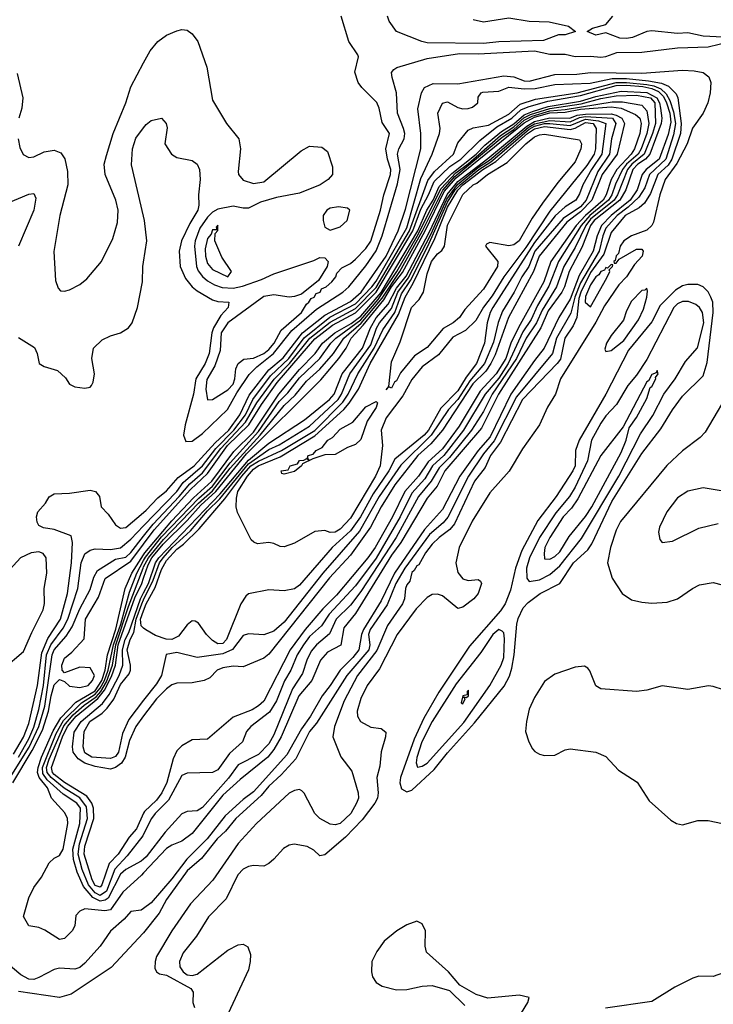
# Model space of a CAD drawing. Header units: inches. Extents: x 1173000 to 1307049, y 522583 to 678455.
# Tile 343 of 617: x 1299515 to 1302230, y 544443 to 548296. Entities that reach past the tile are written whole.
import ezdxf

# ---------------------------------------------------------------- set-up
doc = ezdxf.new("R2010")
doc.units = ezdxf.units.IN
doc.header["$MEASUREMENT"] = 0
doc.layers.add('B2594', color=7, linetype='Continuous')
doc.layers.add('B3504', color=7, linetype='Continuous')

msp = doc.modelspace()

# ---------------------------------------------------------------- linework, layer by layer
at = {"layer": 'B2594', "color": 5}
for points, elevation in [([(1299508.4, 547830), (1299515.5, 547795.5), (1299527.8, 547767.8), (1299550, 547756.9), (1299570, 547759.1), (1299610, 547779.2), (1299650, 547786), (1299675.2, 547775.2), (1299691, 547751), (1299702.1, 547702.1), (1299703.7, 547650), (1299672.3, 547530), (1299648.4, 547388.4), (1299655.2, 547275.2), (1299664.9, 547244.9), (1299674.8, 547234.8), (1299690, 547233.4), (1299710, 547239.3), (1299750, 547260.3), (1299778.2, 547281.8), (1299835.4, 547350), (1299879.8, 547440.2), (1299898, 547502), (1299900.2, 547550), (1299890.6, 547590), (1299848.9, 547690), (1299846, 547730), (1299854.9, 547765.1), (1299881, 547850), (1299930.6, 547970), (1299950, 548032.7), (1300000, 548126.7)], 940), ([(1299505.3, 548085.3), (1299526.9, 547990), (1299522.6, 547950), (1299511.2, 547910)], 940), ([(1300000, 547526.5), (1299952.1, 547727.9), (1299956.6, 547790), (1299970, 547832.1), (1300000, 547872.2)], 920), ([(1299470, 547579.8), (1299550, 547612.7), (1299570, 547615.2), (1299578.1, 547598.1), (1299570.6, 547550), (1299510, 547409.7)], 920), ([(1299510, 547051.9), (1299573.1, 547013.1), (1299582.6, 546990), (1299590.3, 546950), (1299610, 546939), (1299663.3, 546923.3), (1299694.3, 546894.3), (1299710, 546870.3), (1299730, 546859.6), (1299770, 546853.7), (1299790, 546858), (1299795.6, 546864.4), (1299802.3, 546877.7), (1299807.1, 546910), (1299796.8, 546970), (1299803.8, 547010), (1299837.3, 547042.7), (1299870, 547059.2), (1299910, 547071), (1299941, 547090), (1299954.6, 547110), (1299976.2, 547170), (1299995.4, 547270), (1299997.3, 547330), (1300000, 547347.4)], 920), ([(1299490, 545422.4), (1299530, 545489), (1299550, 545541.9), (1299584.9, 545690), (1299601.4, 545818.6), (1299625.3, 545874.7), (1299673.9, 545950), (1299702.4, 546050), (1299717.9, 546170), (1299722.1, 546250), (1299716.7, 546276.7), (1299650, 546300.7), (1299608, 546308), (1299590, 546316.2), (1299583.1, 546330), (1299580.7, 546350), (1299585.9, 546370), (1299615.7, 546404.3), (1299630, 546428.3), (1299650, 546440.1), (1299710, 546442.7), (1299790, 546454.8), (1299811, 546450), (1299827.5, 546430), (1299834.3, 546390), (1299861.3, 546361.3), (1299890, 546318.8), (1299910, 546306.6), (1299930, 546308.7), (1300000, 546367.8)], 880), ([(1299510, 545410.6), (1299550, 545481.6), (1299570, 545528.2), (1299590, 545597.2), (1299607.5, 545690), (1299619.5, 545810), (1299636.5, 545850), (1299685.2, 545914.8), (1299703.2, 545950), (1299742.4, 546070), (1299755.1, 546170), (1299770, 546206), (1299790, 546219.9), (1299810, 546225.1), (1299870, 546223.4), (1299910, 546229.8), (1299950, 546263.1), (1300000, 546315.2)], 860), ([(1299464.5, 545310), (1299551.2, 545448.8), (1299589.8, 545530.2), (1299613.2, 545610), (1299641.6, 545810), (1299650, 545830.3), (1299696.9, 545883.1), (1299720.2, 545919.8), (1299749.8, 545990.2), (1299790, 546066.1), (1299804.9, 546115.1), (1299818.9, 546141.1), (1299890, 546184.4), (1299930, 546192.7), (1299950, 546210.5), (1300000, 546274.5)], 840), ([(1299488, 545310), (1299563.3, 545436.7), (1299603.8, 545516.2), (1299628, 545590), (1299637.5, 545650), (1299650, 545693.1), (1299670, 545714), (1299690, 545706.1), (1299710, 545687.5), (1299750, 545683), (1299782.4, 545690), (1299799.9, 545710), (1299807.5, 545730), (1299790, 545759.4), (1299750, 545762.5), (1299690, 545739.7), (1299681.5, 545750), (1299679.3, 545770), (1299690, 545797.3), (1299718.6, 545821.4), (1299766.6, 545873.4), (1299772.9, 545950), (1299823.5, 546036.5), (1299850, 546109.1), (1299950, 546176.8), (1300000, 546244.1)], 820), ([(1299450, 545755.8), (1299530, 545823.2), (1299561.6, 545898.4), (1299607.1, 545987.1), (1299611.3, 546011.3), (1299610.7, 546070), (1299621.4, 546130), (1299618.2, 546190), (1299606.6, 546206.6), (1299590, 546213.3), (1299559.8, 546210), (1299518.4, 546190), (1299463.7, 546130)], 920), ([(1300000, 544957.7), (1299991.4, 544948.6), (1299918.3, 544881.7), (1299870, 544812.6), (1299848.3, 544808.3), (1299770, 544816.8), (1299750, 544807.8), (1299734.9, 544790), (1299730.2, 544750), (1299720.3, 544730), (1299690, 544700.5), (1299670, 544697), (1299613.6, 544733.6), (1299590, 544743.7), (1299550, 544749.6), (1299530, 544787), (1299550, 544859.1), (1299570, 544900.5), (1299599.6, 544940.4), (1299630, 544997.3), (1299650, 545015.4), (1299670, 545025.6), (1299685.2, 545050), (1299703.3, 545150), (1299701.3, 545170), (1299691.9, 545191.9), (1299639.8, 545250), (1299623.7, 545290), (1299590.8, 545330), (1299584.5, 545350), (1299587.2, 545370), (1299600.1, 545410), (1299646.3, 545513.7), (1299675.4, 545564.6), (1299734.5, 545625.5), (1299810, 545669.9), (1299835.8, 545710), (1299849.2, 545750), (1299859, 545810), (1299891.6, 545911.6), (1299928.1, 546070), (1299954.3, 546130), (1300000, 546202.5)], 780), ([(1300000, 545011.5), (1299990, 545003.5), (1299930, 544970.5), (1299910, 544951.7), (1299861.5, 544858.5), (1299850, 544850.4), (1299830, 544846.7), (1299801.1, 544861.1), (1299764.5, 544904.5), (1299740, 544960), (1299725.2, 545010), (1299723, 545050), (1299750, 545151), (1299753.2, 545210), (1299738, 545230), (1299684.9, 545264.9), (1299622, 545322), (1299605.8, 545345.8), (1299604.3, 545370), (1299657.7, 545502.3), (1299686.5, 545553.5), (1299757.1, 545622.9), (1299810, 545656.4), (1299830, 545680.1), (1299846.5, 545710), (1299861, 545750), (1299881.8, 545850), (1299910.2, 545930), (1299944.6, 546055.4), (1299972.8, 546130), (1300000, 546179.9)], 760), ([(1300000, 545108.6), (1299997.1, 545102.9), (1299936, 545024), (1299887.6, 544972.4), (1299854.1, 544885.9), (1299830, 544869.2), (1299810, 544879.2), (1299784.2, 544910), (1299759.3, 544970), (1299743, 545030), (1299748.7, 545071.3), (1299779.8, 545170), (1299776.3, 545216.3), (1299750.5, 545250.5), (1299688.7, 545288.7), (1299637.5, 545330), (1299622, 545350), (1299620.1, 545370), (1299630, 545402.3), (1299687.6, 545532.4), (1299724, 545576), (1299766.6, 545613.4), (1299813.7, 545646.3), (1299832.7, 545667.3), (1299854.6, 545705.4), (1299877.9, 545770), (1299891.6, 545850), (1299940.8, 545999.2), (1299997.5, 546150), (1300000, 546154.7)], 740), ([(1300000, 545190.8), (1299972.4, 545130), (1299943.2, 545096.8), (1299899.8, 545030), (1299865.4, 544994.6), (1299836.9, 544910), (1299830, 544900.9), (1299810, 544907.9), (1299798.1, 544930), (1299766.8, 545030), (1299770, 545062), (1299804.8, 545170), (1299803.6, 545210), (1299797.4, 545230), (1299777, 545257), (1299690, 545311.2), (1299650, 545342.4), (1299643.3, 545350), (1299639, 545370), (1299682.1, 545490), (1299701.3, 545530), (1299735.2, 545570), (1299820.9, 545639.1), (1299847.3, 545672.7), (1299874.4, 545725.6), (1299889.4, 545770), (1299900.5, 545850), (1299965.8, 546034.2), (1299992.9, 546090), (1300000, 546111.1)], 720), ([(1300000, 545571.9), (1299969.3, 545530.7), (1299944.4, 545475.6), (1299927.3, 545410), (1299912.9, 545387.1), (1299890, 545369.2), (1299870, 545363.8), (1299810, 545373.3), (1299770, 545387), (1299743.7, 545403.7), (1299724.6, 545430), (1299721.9, 545450), (1299727.9, 545507.9), (1299754.8, 545550), (1299839.2, 545620.8), (1299864.6, 545655.4), (1299904.8, 545730), (1299918.5, 545770), (1299917.1, 545830), (1299928.1, 545870), (1299942.3, 545897.7), (1299987.9, 546030), (1300000, 546053.4)], 680), ([(1300000, 545633), (1299941.9, 545558.1), (1299916.8, 545503.2), (1299901.5, 545430), (1299890, 545412.6), (1299870, 545405), (1299797.6, 545410), (1299770, 545426.7), (1299763.7, 545450), (1299766.8, 545510), (1299789.7, 545550), (1299837.6, 545582.4), (1299857.8, 545602.2), (1299882.8, 545637.2), (1299910, 545694.4), (1299943.3, 545736.7), (1299948.5, 545750), (1299948.6, 545770), (1299935.8, 545830), (1299947.7, 545870), (1299962.1, 545897.9), (1299970.1, 545950), (1299992.5, 546010), (1300000, 546025.3)], 660), ([(1300000, 545915.5), (1299990, 545924.2), (1299987.9, 545950), (1300000, 545982.6)], 640), ([(1300000, 544818.5), (1299990, 544811.1), (1299950, 544806.8), (1299924, 544776), (1299870, 544729.7), (1299830, 544670), (1299770, 544603.6), (1299750, 544587), (1299730, 544580.1), (1299670, 544584.4), (1299650, 544579.4), (1299590, 544547.8), (1299570, 544540.7), (1299550, 544542.1), (1299518.8, 544558.8), (1299453.5, 544613.5)], 820), ([(1300000, 544723), (1299998.7, 544721.3), (1299873.2, 544586.8), (1299716.6, 544483.4), (1299670, 544469.8), (1299510, 544493.4)], 840)]:
    msp.add_lwpolyline(points, dxfattribs=dict(at, elevation=elevation))
at = {"layer": 'B3504', "color": 5}
for points, elevation in [([(1300000, 548126.7), (1300025.4, 548174.6), (1300055.1, 548210), (1300090, 548236), (1300130, 548252.8), (1300150, 548257.3), (1300170, 548255.3), (1300190, 548240.3), (1300212.8, 548210), (1300247.8, 548110), (1300270, 547981), (1300324.6, 547890), (1300372.3, 547830), (1300379.3, 547790), (1300370, 547702), (1300371.7, 547690), (1300390, 547667.6), (1300430, 547654.4), (1300470, 547662), (1300616.7, 547783.3), (1300650, 547800.7), (1300697.5, 547797.5), (1300720, 547780), (1300739.6, 547719.6), (1300739.8, 547690), (1300722, 547670), (1300691.7, 547650), (1300610, 547617.4), (1300520, 547600), (1300457.5, 547582.5), (1300410, 547558.2), (1300390, 547557.8), (1300350, 547566.7), (1300290, 547554.3), (1300270, 547543.1), (1300250, 547523.2), (1300220.2, 547479.8), (1300202, 547430), (1300199.4, 547410), (1300207.5, 547330), (1300213.4, 547313.4), (1300230.5, 547290.5), (1300250, 547273.9), (1300277.9, 547257.9), (1300307.6, 547247.6), (1300350, 547245.3), (1300387.3, 547252.7), (1300461.1, 547278.9), (1300510, 547301.7), (1300666.7, 547353.3), (1300690, 547364.9), (1300710, 547364), (1300722, 547350), (1300718.8, 547330), (1300685.1, 547274.9), (1300617.8, 547222.2), (1300590, 547212.2), (1300570, 547210.5), (1300510, 547219.5), (1300470, 547212.5), (1300330, 547109.1), (1300304.1, 547070), (1300299, 547001), (1300278.5, 546941.5), (1300247.8, 546887.8), (1300243.1, 546850), (1300250, 546808.9), (1300270, 546810.3), (1300330, 546847.5), (1300350, 546870.2), (1300356.8, 546890), (1300360.8, 546930), (1300370, 546950.2), (1300392.7, 546967.3), (1300430, 546971.5), (1300470, 546989.4), (1300490, 547005.8), (1300510.5, 547030), (1300538.7, 547081.3), (1300617.9, 547150), (1300637.1, 547182.9), (1300647.4, 547190), (1300655.7, 547204.3), (1300667.8, 547210), (1300676.1, 547223.9), (1300690.8, 547230), (1300696.8, 547243.2), (1300714.7, 547250), (1300736.9, 547270), (1300752.1, 547290), (1300756.4, 547303.6), (1300775.6, 547324.4), (1300810, 547341.6), (1300830, 547358.6), (1300870, 547400.8), (1300890, 547429.5), (1300927.8, 547550), (1300939.9, 547610), (1300967, 547690), (1300967.9, 547710), (1300955, 547750), (1300948.6, 547790), (1300962.2, 547850), (1300933.6, 547893.6), (1300922.3, 547950), (1300912.4, 547972.4), (1300854, 548030), (1300839.7, 548050), (1300826.6, 548090), (1300841.2, 548150), (1300838.2, 548158.2), (1300803.2, 548210), (1300773.7, 548310)], 940), ([(1301290, 548296.2), (1301330, 548287.5), (1301430, 548303), (1301510, 548290.1), (1301587.3, 548287.3), (1301662.8, 548270), (1301690.7, 548250), (1301650, 548236.8), (1301623.7, 548236.3), (1301565.3, 548214.7), (1301390, 548209.9), (1301330, 548202.4), (1301110, 548205.8), (1301089.5, 548210), (1300990, 548249.6), (1300961.2, 548290), (1300955.3, 548310)], 920), ([(1302267, 548227), (1302190, 548230.9), (1302130, 548244.9), (1302090, 548242.1), (1301990, 548252.5), (1301970, 548249.9), (1301914, 548226), (1301890, 548222.2), (1301864.3, 548224.3), (1301810, 548245.1), (1301770, 548235.4), (1301737, 548250), (1301756.9, 548263.1), (1301810, 548277.6), (1301837.2, 548310)], 920), ([(1300000, 547872.2), (1300010, 547885.5), (1300030, 547901.1), (1300070, 547910.3), (1300088.2, 547890), (1300092.2, 547872.2), (1300083.2, 547810), (1300109.1, 547770), (1300130, 547757.2), (1300190, 547744.6), (1300210.2, 547730), (1300218.8, 547710), (1300221.3, 547670), (1300214.2, 547610), (1300216.4, 547570), (1300211.9, 547550), (1300181.1, 547498.9), (1300148.6, 547430), (1300139.6, 547390), (1300143.6, 547330), (1300163.7, 547283.7), (1300190, 547250.5), (1300210, 547234.7), (1300270, 547199.4), (1300290, 547192.9), (1300333.2, 547190), (1300330.5, 547170), (1300301.7, 547138.3), (1300273.5, 547090), (1300267, 547070), (1300257.1, 546990), (1300240.5, 546950), (1300204.1, 546890), (1300195.4, 546830), (1300162.8, 546710), (1300156.6, 546670), (1300165.4, 546645.4), (1300190, 546646.5), (1300230, 546676.5), (1300327.7, 546770), (1300364.4, 546835.6), (1300412.7, 546907.3), (1300442.6, 546937.4), (1300508.9, 546990), (1300579.9, 547080.1), (1300676.4, 547163.6), (1300779.8, 547230), (1300803.8, 547250), (1300870, 547333.1), (1300910, 547391.5), (1300934.4, 547450), (1300993.4, 547653.4), (1301004.3, 547710), (1300994.2, 547770), (1300998.7, 547790), (1301020.6, 547830), (1301022.4, 547850), (1301017.6, 547870), (1300993.5, 547930), (1300990.6, 548010), (1300972.5, 548070), (1300970.8, 548089.2), (1300979.2, 548100.8), (1300991.6, 548108.4), (1301110, 548144.7), (1301236.7, 548163.3), (1301310, 548162.4), (1301530, 548174.4), (1301590, 548161.6), (1301650, 548160.4), (1301690, 548151.5), (1301750, 548153.4), (1301790, 548149.2), (1301810, 548151.8), (1301852, 548168), (1301950, 548169), (1302090, 548185.4), (1302210, 548189.5), (1302296.9, 548210)], 920), ([(1300000, 546367.8), (1300010, 546376.3), (1300055.1, 546424.9), (1300090, 546452.3), (1300135, 546505), (1300197.4, 546550), (1300279.9, 546640.1), (1300333.8, 546690), (1300376.5, 546750), (1300413.2, 546826.8), (1300490, 546925.9), (1300546.7, 546973.3), (1300621.9, 547070), (1300710, 547140.1), (1300810, 547193.5), (1300851.9, 547230), (1300950, 547371.2), (1300996, 547470), (1301025.8, 547554.2), (1301085.2, 547790), (1301085.1, 547850), (1301073.2, 547946.8), (1301088.4, 548010), (1301099.9, 548030), (1301134.1, 548045.9), (1301230, 548044.8), (1301410, 548076.1), (1301450, 548072.9), (1301490, 548056.3), (1301510, 548054.9), (1301610, 548081.2), (1301696.6, 548083.4), (1301750, 548089.7), (1301950, 548087), (1302110, 548097.9), (1302156, 548096), (1302190, 548088.8), (1302212.2, 548072.2), (1302220.2, 548050), (1302217.9, 548010), (1302208.3, 547970), (1302190.4, 547930), (1302149, 547871), (1302127.5, 547810), (1302086.9, 547733.1), (1302041.6, 547670), (1302021.5, 547610), (1301995.9, 547504.1), (1301989.3, 547490.7), (1301970, 547471.7), (1301910, 547449.8), (1301879.5, 547430), (1301865.4, 547410), (1301858.8, 547381.2), (1301850, 547372.1), (1301846.5, 547353.5), (1301841.3, 547350), (1301842.6, 547342.6), (1301850, 547343.1), (1301861.6, 547358.4), (1301930, 547398.6), (1301950, 547398), (1301955.8, 547390), (1301952, 547370), (1301922.4, 547337.6), (1301890, 547289.5), (1301861.1, 547258.9), (1301804, 547176), (1301770, 547112), (1301631.7, 546890), (1301612.2, 546830), (1301580.9, 546779.1), (1301550, 546710), (1301483.4, 546616.6), (1301430.9, 546529.1), (1301355.5, 546444.5), (1301286.8, 546333.2), (1301235.4, 546230), (1301222.2, 546170), (1301230, 546133.4), (1301250, 546108.2), (1301270, 546101.2), (1301310, 546105.2), (1301318.5, 546098.5), (1301323, 546090), (1301310.1, 546050), (1301292.2, 546030), (1301250, 545996.7), (1301230, 545991.7), (1301170, 546040.9), (1301150, 546048), (1301130, 546046.7), (1301110, 546034.9), (1301067, 545990), (1300992.5, 545890), (1300923.6, 545756.4), (1300874.9, 545690), (1300850, 545639.3), (1300836.6, 545590), (1300837.5, 545570), (1300849.1, 545550), (1300890, 545527.1), (1300930, 545521.8), (1300947.9, 545507.9), (1300947, 545490), (1300929.4, 545430.6), (1300924.6, 545375.4), (1300912.4, 545330), (1300917.8, 545270), (1300915.3, 545250), (1300905.7, 545230), (1300855.1, 545164.9), (1300790, 545097.7), (1300710, 545027.7), (1300690, 545023.7), (1300665.9, 545045.9), (1300640.6, 545060.6), (1300589.7, 545070.3), (1300570, 545065.5), (1300547.5, 545052.5), (1300510, 545010.5), (1300490, 544994.6), (1300470, 544984.1), (1300430, 544986.8), (1300410, 544982), (1300390, 544971.9), (1300368.3, 544950), (1300323.7, 544856.3), (1300254.1, 544785.9), (1300207, 544710), (1300154.9, 544645.1), (1300140.4, 544610), (1300142, 544590), (1300154.6, 544570), (1300170, 544559), (1300190, 544555.9), (1300210, 544560.8), (1300330, 544654.7), (1300370, 544675.8), (1300390, 544678.4), (1300407.5, 544667.5), (1300418.2, 544638.2), (1300417.7, 544610), (1300410, 544577.8), (1300314.4, 544370)], 880), ([(1300000, 546315.2), (1300129.4, 546450), (1300154.7, 546485.3), (1300230, 546549.9), (1300282.6, 546617.4), (1300353.3, 546690), (1300398.7, 546750), (1300427.1, 546810), (1300497.2, 546902.8), (1300568.2, 546970), (1300628.6, 547051.4), (1300728.5, 547131.5), (1300830, 547184.3), (1300893.3, 547250), (1300910, 547272.2), (1301030, 547481.4), (1301085.3, 547674.7), (1301129.4, 547770), (1301158.1, 547850), (1301161.1, 547870), (1301152.1, 547930), (1301170, 547969.2), (1301190, 547974.1), (1301230, 547952.6), (1301250, 547947.6), (1301271.2, 547948.8), (1301287, 547953), (1301308.7, 547970), (1301310, 547992.7), (1301321.1, 548010), (1301328.3, 548011.7), (1301390, 548016.5), (1301430, 548031.7), (1301490, 548025.3), (1301532.8, 548027.2), (1301610, 548042.8), (1301748, 548048), (1301834.5, 548065.5), (1301890, 548065.9), (1301977.2, 548057.2), (1302027.8, 548047.8), (1302055.5, 548035.5), (1302085.5, 548005.5), (1302092.1, 547990), (1302104.8, 547890), (1302101.5, 547850), (1302068.6, 547750), (1302053.2, 547726.8), (1302012.7, 547690), (1301984.5, 547615.5), (1301961.6, 547578.4), (1301939.9, 547560.1), (1301884.7, 547530), (1301830, 547463.7), (1301802.2, 547377.8), (1301750, 547306.2), (1301711.1, 547230), (1301704.3, 547204.3), (1301696.5, 547130), (1301681.9, 547098.1), (1301649.3, 547050), (1301632, 546968), (1301619.3, 546950), (1301482.9, 546810), (1301397.8, 546642.2), (1301357.4, 546590), (1301336.7, 546543.3), (1301295.8, 546490), (1301216.8, 546323.2), (1301198.7, 546301.3), (1301156.5, 546270), (1301130, 546243.4), (1301103.7, 546210), (1301077.6, 546162.4), (1301070, 546158.7), (1301059.8, 546140.2), (1301050, 546132.5), (1301041.7, 546098.3), (1301030, 546084.7), (1301024.8, 546070), (1301021.1, 546030), (1301012.9, 546010), (1300954.2, 545925.8), (1300912.4, 545827.6), (1300837.7, 545730), (1300785.6, 545630), (1300747.7, 545530), (1300741.3, 545490), (1300771.9, 545411.9), (1300815.3, 545355.3), (1300840.4, 545270), (1300840.9, 545250), (1300833.7, 545230), (1300810.6, 545190), (1300770, 545150.7), (1300750, 545146), (1300730, 545148.5), (1300690, 545169.8), (1300670, 545189.8), (1300628.8, 545268.8), (1300619, 545279), (1300610, 545283), (1300590, 545280.1), (1300570, 545269.9), (1300441.3, 545150), (1300370, 545072.7), (1300270.5, 544929.5), (1300184.1, 544835.9), (1300109.8, 544730.2), (1300050.8, 544630), (1300044.6, 544610), (1300044.3, 544584.3), (1300050.2, 544570.2), (1300062.4, 544562.4), (1300090, 544556.9), (1300184.3, 544504.3), (1300193.6, 544490), (1300192.3, 544450), (1300199.7, 544430)], 860), ([(1300000, 546274.5), (1300037.5, 546322.5), (1300139.7, 546430), (1300180.2, 546479.8), (1300230, 546522.4), (1300301.7, 546618.3), (1300399.2, 546720.8), (1300443.4, 546796.6), (1300511.1, 546888.9), (1300571.7, 546950), (1300651.1, 547050), (1300730, 547112.2), (1300830, 547165.3), (1300910, 547247.5), (1301041, 547470), (1301112.8, 547667.2), (1301138.5, 547701.5), (1301212.5, 547770), (1301230, 547814.4), (1301270, 547863.8), (1301290, 547873.3), (1301350, 547883.6), (1301430, 547926.9), (1301474.4, 547965.6), (1301534.6, 547985.4), (1301697.2, 548010), (1301850, 548050.2), (1301890, 548050.8), (1301970, 548042.9), (1301997.3, 548037.3), (1302025, 548025), (1302045.9, 548005.9), (1302059.9, 547979.9), (1302075.1, 547935.1), (1302082.6, 547890), (1302075, 547845), (1302044.3, 547750), (1301979.9, 547690), (1301961.7, 547638.3), (1301938.6, 547601.4), (1301897.6, 547562.4), (1301853.7, 547530), (1301810, 547479.8), (1301797.3, 547450), (1301783.2, 547390), (1301710, 547266.8), (1301688.5, 547210), (1301672.1, 547147.9), (1301615.9, 547050), (1301600.3, 546990), (1301459.5, 546820.5), (1301372, 546648), (1301330, 546596.7), (1301271.7, 546510), (1301190.6, 546349.4), (1301172.4, 546327.6), (1301118.9, 546281.1), (1301022.3, 546150), (1300987.1, 546090), (1300953.7, 546006.3), (1300886.7, 545910), (1300880.5, 545890), (1300885.9, 545850), (1300881.7, 545830), (1300795, 545730), (1300676.4, 545543.6), (1300649.4, 545510), (1300595.9, 545404.1), (1300538.8, 545341.2), (1300490, 545297.1), (1300459.6, 545260.4), (1300360.5, 545170), (1300320, 545120), (1300287.6, 545090), (1300226.8, 545013.2), (1300170, 544966), (1300090, 544852.8), (1300060.2, 544799.8), (1300000, 544723)], 840), ([(1300000, 546244.1), (1300040.9, 546299.1), (1300182.8, 546457.2), (1300250, 546520.1), (1300328.6, 546630), (1300412.2, 546710), (1300461.8, 546790), (1300523.3, 546876.7), (1300670, 547047.2), (1300739.9, 547100.1), (1300830, 547148.7), (1300910, 547229.9), (1301053.6, 547470), (1301085.4, 547554.6), (1301115.9, 547610), (1301137.5, 547662.5), (1301199.1, 547720.9), (1301242.5, 547750), (1301316.4, 547823.6), (1301382.9, 547877.1), (1301441.3, 547910), (1301477.2, 547942.8), (1301505.2, 547954.8), (1301582.4, 547977.6), (1301710, 547999), (1301850, 548038), (1301890, 548039.5), (1301953.9, 548033.9), (1301990, 548026.5), (1302015.5, 548015.5), (1302035.1, 547995.1), (1302047, 547970), (1302059.8, 547930), (1302064.4, 547895.6), (1302053.9, 547846.1), (1302018.6, 547750), (1301966.9, 547710), (1301951.4, 547690), (1301932.7, 547630), (1301904.8, 547590), (1301830.1, 547530), (1301792.9, 547490), (1301775.4, 547450), (1301760.4, 547390), (1301705.4, 547294.6), (1301670, 547202.6), (1301625.2, 547130), (1301568.6, 547010), (1301530, 546962.5), (1301438.2, 546830), (1301356.3, 546663.7), (1301310, 546610), (1301237.8, 546510), (1301170, 546379.3), (1301099.4, 546300.6), (1300981.6, 546130), (1300930, 546021.3), (1300860.8, 545910), (1300852.6, 545890), (1300842.3, 545830), (1300819.5, 545800.5), (1300769.1, 545750.9), (1300730.8, 545690), (1300699.6, 545650), (1300653.3, 545570), (1300618.5, 545521.5), (1300560.5, 545419.5), (1300430, 545274.2), (1300390, 545244.9), (1300318.9, 545181.1), (1300248.2, 545090), (1300168.8, 545011.2), (1300110, 544933.6), (1300030, 544840.5), (1300000, 544818.5)], 820), ([(1300000, 546202.5), (1300004.7, 546210), (1300110, 546334.7), (1300195.4, 546424.6), (1300267.1, 546490), (1300353.3, 546606.7), (1300430, 546681.6), (1300528.8, 546830), (1300610, 546927), (1300671.2, 546990), (1300700.6, 547030), (1300748, 547070), (1300812.4, 547107.6), (1300850, 547135.3), (1300930, 547228.2), (1301073.5, 547470), (1301108.8, 547551.2), (1301132.9, 547590), (1301157.1, 547642.9), (1301206, 547694), (1301301.4, 547770), (1301335.6, 547804.4), (1301401.5, 547858.5), (1301450, 547887.8), (1301490, 547923.2), (1301522.8, 547937.2), (1301583.9, 547956.1), (1301710, 547976.5), (1301770, 547995.4), (1301870, 548016.5), (1301970, 548010.5), (1302009, 547990), (1302019.6, 547970), (1302023.3, 547950), (1302028.3, 547910), (1302026.2, 547890), (1301982, 547770), (1301965.5, 547750), (1301935.1, 547730), (1301915.3, 547710), (1301888.4, 547630), (1301864.2, 547590), (1301763.3, 547510), (1301750, 547490.7), (1301716, 547404), (1301665.6, 547310), (1301647.9, 547250), (1301637.5, 547230), (1301583.9, 547156.1), (1301554.7, 547090), (1301389.3, 546830), (1301322.2, 546697.8), (1301178.8, 546530), (1301149, 546471), (1301110, 546424.2), (1301006.7, 546250), (1300970, 546200.3), (1300830, 545972.5), (1300783.9, 545916.1), (1300772, 545848), (1300719.2, 545820.8), (1300692.7, 545790), (1300658.9, 545710), (1300607.9, 545650), (1300538.8, 545490), (1300510, 545439.6), (1300485.7, 545410), (1300377.5, 545322.5), (1300310, 545261.4), (1300190, 545111.2), (1300150, 545081.7), (1300110, 545065.9), (1300090, 545052.8), (1300000, 544957.7)], 780), ([(1300000, 546179.9), (1300007.1, 546192.9), (1300070, 546272.2), (1300216, 546424), (1300270, 546470.5), (1300338.7, 546561.3), (1300450, 546684), (1300530, 546801.3), (1300563.9, 546836.1), (1300610, 546894.6), (1300689.7, 546970.3), (1300732.7, 547030), (1300752.5, 547050), (1300850, 547121.2), (1300918.6, 547201.4), (1300991.2, 547310), (1301071, 547449), (1301164.3, 547635.7), (1301222.9, 547697.1), (1301270, 547732.2), (1301397.5, 547842.5), (1301450, 547876.6), (1301488.5, 547911.5), (1301515, 547925), (1301590, 547948.1), (1301713.4, 547966.6), (1301790, 547987.8), (1301850, 547998.6), (1301930, 548000.5), (1301984.7, 547990), (1302001.7, 547970), (1302003.6, 547890), (1301992.6, 547850), (1301959.9, 547770), (1301911.3, 547730), (1301894.8, 547710), (1301855.8, 547610), (1301841.9, 547590), (1301750, 547516), (1301730.9, 547490), (1301690, 547404.3), (1301645.3, 547330), (1301616.5, 547250), (1301560.1, 547159.9), (1301538.2, 547110), (1301497.4, 547050), (1301459.7, 546970), (1301364, 546830), (1301330, 546763.3), (1301284, 546690), (1301197.5, 546582.5), (1301157.5, 546542.5), (1301126.3, 546490), (1301076.5, 546430), (1300988.6, 546270), (1300850, 546058.9), (1300810, 546005.3), (1300754.1, 545950), (1300727.1, 545892.9), (1300676.6, 545850), (1300655.5, 545824.5), (1300638.6, 545790), (1300622.3, 545737.7), (1300582.6, 545677.4), (1300510, 545498.2), (1300490, 545461.8), (1300450, 545420.9), (1300370, 545380.5), (1300332.6, 545327.4), (1300230, 545213.1), (1300210, 545200.6), (1300170, 545197.7), (1300150, 545187.9), (1300083.9, 545116.1), (1300010, 545019.6), (1300000, 545011.5)], 760), ([(1300000, 546154.7), (1300019, 546190), (1300078.1, 546261.9), (1300215.3, 546404.7), (1300270, 546452), (1300339.2, 546540.8), (1300456, 546670), (1300550, 546786), (1300593.2, 546826.8), (1300638.1, 546881.9), (1300690, 546928.3), (1300743.5, 546990), (1300783.2, 547050), (1300851.6, 547108.4), (1300933.6, 547206.4), (1301003, 547310), (1301092.2, 547470), (1301171, 547629), (1301218.1, 547681.9), (1301404, 547836), (1301450, 547866.2), (1301490, 547902.3), (1301521.2, 547918.8), (1301590, 547939.5), (1301650, 547944.8), (1301834.7, 547974.7), (1301875, 547975), (1301950, 547961.3), (1301970, 547939.3), (1301977.8, 547890), (1301970.4, 547850), (1301947.9, 547790), (1301935.7, 547770), (1301890.1, 547730), (1301874.4, 547710), (1301847.3, 547652.7), (1301833, 547610), (1301820.1, 547590), (1301747.4, 547530), (1301712.9, 547490), (1301624.6, 547350), (1301586.8, 547253.2), (1301542.6, 547177.4), (1301517.2, 547122.8), (1301485.2, 547074.8), (1301427.6, 546950), (1301390, 546893.6), (1301336.9, 546830), (1301252.7, 546690), (1301175.1, 546590), (1301131.5, 546550), (1301100.5, 546499.5), (1301050, 546442.9), (1301004.9, 546350), (1300910, 546188.9), (1300830, 546080.9), (1300726.1, 545970), (1300696, 545924), (1300650, 545881.7), (1300625.9, 545850), (1300600.9, 545810), (1300576.5, 545750), (1300551.3, 545708.7), (1300520.3, 545630), (1300493.3, 545586.7), (1300419.2, 545530), (1300403.2, 545510), (1300386.4, 545470), (1300335.8, 545424.2), (1300290, 545360.4), (1300270, 545349.8), (1300170, 545347), (1300150, 545337.8), (1300097.7, 545242.3), (1300045.4, 545190), (1300030.9, 545170), (1300000, 545108.6)], 740), ([(1300000, 546111.1), (1300017.4, 546162.6), (1300032.6, 546190), (1300076.8, 546243.2), (1300170, 546336.1), (1300223.4, 546396.6), (1300282, 546450), (1300403.3, 546596.7), (1300693.4, 546886.6), (1300764.4, 546970), (1300793.2, 547010), (1300812, 547050), (1300859.8, 547100.2), (1300940, 547200), (1300970.3, 547250), (1301012.9, 547307.1), (1301101.7, 547470), (1301177, 547623), (1301223.5, 547676.5), (1301490, 547892.4), (1301530, 547914), (1301590, 547931), (1301650, 547934), (1301710, 547946), (1301830, 547955.3), (1301869.3, 547949.3), (1301925.6, 547925.6), (1301942.3, 547910), (1301947.8, 547890), (1301942.2, 547850), (1301921.6, 547790), (1301908.8, 547770), (1301853.2, 547710), (1301830.5, 547670), (1301811, 547610), (1301798.8, 547590), (1301730.2, 547530), (1301692.9, 547490), (1301594.2, 547350), (1301566.2, 547270), (1301468, 547092), (1301437.6, 547030), (1301417.9, 546970), (1301380.8, 546910), (1301317.9, 546842.1), (1301235.1, 546704.9), (1301170, 546617), (1301113.9, 546566.1), (1301076, 546510), (1301022.1, 546450), (1300974.7, 546350), (1300906.2, 546230), (1300878.3, 546190), (1300755.6, 546044.4), (1300701.2, 545990), (1300632, 545910), (1300573.6, 545830), (1300470.2, 545629.8), (1300449.4, 545610.6), (1300424.3, 545595.7), (1300350, 545567.3), (1300250, 545480.2), (1300190, 545478.4), (1300150, 545454.5), (1300130, 545434.8), (1300115.9, 545404.1), (1300091.2, 545311.2), (1300070.6, 545270), (1300050, 545242.5), (1300002.9, 545197.1), (1300000, 545190.8)], 720), ([(1300000, 546053.4), (1300018.9, 546090), (1300046.7, 546170), (1300060, 546190), (1300299.7, 546440.3), (1300410, 546572.9), (1300490, 546639.1), (1300630.2, 546730), (1300727.9, 546810), (1300746.4, 546830), (1300777.3, 546910), (1300857.2, 547010), (1300887.8, 547090), (1300910, 547129.4), (1300957.6, 547182.4), (1300990, 547245), (1301027.6, 547292.4), (1301117.3, 547462.7), (1301188.2, 547611.8), (1301230, 547662.4), (1301347.3, 547752.7), (1301500.1, 547879.9), (1301530, 547897.4), (1301590, 547911.7), (1301669.2, 547910.8), (1301697.7, 547922.3), (1301730, 547926.6), (1301830, 547927.5), (1301850, 547922.8), (1301872.7, 547910), (1301882.5, 547890), (1301853.9, 547770), (1301795.6, 547690), (1301754.6, 547590), (1301710, 547543.5), (1301656.9, 547503.1), (1301549.1, 547370.9), (1301526.4, 547310), (1301428.8, 547131.2), (1301376, 546984), (1301359.5, 546950), (1301339.2, 546920.8), (1301288.8, 546871.2), (1301170.6, 546690), (1301123.8, 546636.2), (1301073.6, 546590), (1300983.7, 546476.3), (1300930, 546390.2), (1300888.4, 546310), (1300810, 546200.6), (1300728.2, 546111.8), (1300490, 545813.3), (1300470, 545798.2), (1300390, 545763.9), (1300350, 545766.5), (1300310, 545759.9), (1300288.2, 545750), (1300259.1, 545720.9), (1300237.1, 545710), (1300190, 545701.2), (1300130, 545700.2), (1300110, 545693.8), (1300090, 545678.1), (1300050, 545638.8), (1300000, 545571.9)], 680), ([(1300000, 546025.3), (1300037.7, 546102.3), (1300061.8, 546170), (1300075.8, 546190), (1300112, 546230), (1300183.6, 546296.4), (1300250, 546373.8), (1300298.4, 546421.6), (1300410, 546557.7), (1300490, 546613.6), (1300530, 546632.5), (1300650, 546705.2), (1300761, 546810), (1300774.7, 546830), (1300807.6, 546910), (1300890, 547023.8), (1300911.5, 547088.5), (1300922.9, 547110), (1300970, 547166.2), (1300995.8, 547230), (1301035.8, 547284.2), (1301124.1, 547455.9), (1301186.8, 547593.2), (1301228.7, 547651.3), (1301310, 547718.2), (1301353.6, 547746.4), (1301505.6, 547874.4), (1301530, 547888.7), (1301590, 547901), (1301670, 547896.1), (1301706.7, 547913.3), (1301730, 547917), (1301835.7, 547910), (1301849.1, 547890), (1301831.9, 547830), (1301823.9, 547770), (1301777.8, 547702.2), (1301732, 547590), (1301710, 547564), (1301642, 547518), (1301531.1, 547390), (1301507.9, 547330), (1301480.2, 547290), (1301450.2, 547230), (1301404.4, 547155.6), (1301388.6, 547111.4), (1301370, 547034.6), (1301334, 546950), (1301276.9, 546883.1), (1301230, 546810.3), (1301194, 546770), (1301126.1, 546670), (1301007.5, 546552.5), (1300922.3, 546430), (1300845.1, 546294.9), (1300702.1, 546130), (1300550, 545937.8), (1300510, 545903.3), (1300470, 545888.6), (1300410, 545893.2), (1300390, 545886.5), (1300348, 545832), (1300310, 545814), (1300210, 545800.7), (1300130, 545819.4), (1300087.8, 545812.2), (1300070.1, 545730), (1300050, 545697.3), (1300000, 545633)], 660), ([(1300000, 545982.6), (1300010, 546009.7), (1300045.3, 546074.7), (1300070, 546144.9), (1300090, 546180.2), (1300130, 546224.4), (1300156.4, 546243.6), (1300216.9, 546303.1), (1300318.5, 546421.5), (1300384.2, 546510), (1300420.1, 546550), (1300450, 546568.7), (1300539.4, 546610), (1300670, 546688.6), (1300780.3, 546799.7), (1300800.1, 546830), (1300839, 546910), (1300902.4, 547010), (1300937.1, 547082.9), (1300983.6, 547150), (1301010, 547223.6), (1301044.6, 547275.4), (1301112.9, 547410), (1301190, 547582.5), (1301220.2, 547630), (1301238.6, 547650), (1301311.8, 547710), (1301359.9, 547740.1), (1301510, 547867.5), (1301530, 547879), (1301569.5, 547889.5), (1301590, 547890.1), (1301670, 547881.3), (1301730, 547906.6), (1301780.7, 547900.7), (1301809.1, 547890), (1301794.1, 547770), (1301752.8, 547710), (1301718.9, 547650), (1301706, 547614), (1301691.8, 547590), (1301650, 547563.4), (1301611.7, 547528.3), (1301530, 547424), (1301367.6, 547170), (1301356.4, 547150), (1301345.5, 547110), (1301334.5, 547030), (1301303.4, 546950), (1301262.6, 546897.4), (1301230, 546844.2), (1301163.6, 546776.4), (1301114.9, 546690), (1301098.4, 546670), (1300983.1, 546576.9), (1300959.8, 546530), (1300899, 546441), (1300849.1, 546350), (1300810, 546296.1), (1300738.7, 546230), (1300610, 546083.4), (1300590, 546069.2), (1300550, 546061), (1300490, 546065.4), (1300410, 546049), (1300399.7, 546040.3), (1300380.1, 546010), (1300324.8, 545870), (1300310, 545855.2), (1300290, 545853.9), (1300270, 545866.5), (1300245.9, 545890), (1300214.9, 545934.9), (1300202, 545942), (1300190, 545943.6), (1300170, 545927.7), (1300136.6, 545883.4), (1300110, 545870.9), (1300087.6, 545872.4), (1300046.2, 545886.2), (1300008.2, 545908.2), (1300000, 545915.5)], 640), ([(1300000, 547347.4), (1300013, 547430), (1300003.9, 547510), (1300000, 547526.5)], 920), ([(1302310, 546869.9), (1302198.6, 546681.4), (1302179.2, 546660.8), (1302110, 546608.3), (1302049, 546551), (1301867.2, 546332.8), (1301850, 546298.7), (1301827.6, 546230), (1301816.3, 546170), (1301834, 546110), (1301873.8, 546050), (1301910, 546025.9), (1301950, 546016.8), (1301990, 546012.2), (1302050, 546016.1), (1302090.7, 546029.3), (1302149.2, 546070.8), (1302176.1, 546083.9), (1302230, 546093.6), (1302265.1, 546085.1)], 920), ([(1302330, 546440.7), (1302190, 546464.2), (1302130, 546451.1), (1302090, 546425.4), (1302048.3, 546370), (1302020.2, 546310), (1302015.6, 546290), (1302021.5, 546261.5), (1302030.4, 546250.4), (1302070, 546254.9), (1302174.1, 546305.9), (1302250, 546324.2)], 940), ([(1302270, 545673.1), (1302230, 545687.3), (1302210.9, 545689.1), (1302130, 545675.3), (1302030, 545689.8), (1301970, 545672.4), (1301930, 545666.5), (1301790, 545677.2), (1301769.9, 545689.9), (1301747.5, 545747.5), (1301738.7, 545758.7), (1301726.2, 545766.2), (1301690, 545762.5), (1301610, 545735.5), (1301570, 545706.6), (1301530, 545644), (1301510, 545597.4), (1301498.4, 545550), (1301495.2, 545510), (1301507.5, 545470), (1301522.9, 545442.9), (1301531.7, 545431.7), (1301550, 545421.8), (1301570, 545416.9), (1301610, 545418), (1301650, 545438.6), (1301670, 545442.8), (1301770, 545430.3), (1301810, 545412.8), (1301859, 545359), (1301932.2, 545312.2), (1301978.7, 545238.7), (1302064, 545164), (1302086.8, 545150), (1302110, 545145.7), (1302170, 545162), (1302210, 545162), (1302266, 545150)], 920), ([(1301479.6, 544410), (1301504.7, 544450), (1301509.3, 544470), (1301470, 544478.2), (1301347.3, 544467.3), (1301301.3, 544481.3), (1301238, 544518), (1301193.6, 544570), (1301107.5, 544647.5), (1301101.6, 544670), (1301103.7, 544730), (1301090, 544758.3), (1301070, 544768.7), (1301030, 544754.6), (1300991.4, 544730), (1300942.3, 544690), (1300912.8, 544650), (1300894, 544610), (1300891.7, 544570), (1300896.5, 544550), (1300910, 544528.4), (1300934.1, 544514.1), (1300990, 544500.3), (1301030, 544501.1), (1301090, 544514), (1301130, 544516.4), (1301197.5, 544497.5), (1301258, 544438)], 920), ([(1302270, 544566), (1302230, 544552), (1302173.6, 544553.6), (1302150, 544546), (1302079.2, 544510), (1301990, 544454.4), (1301808.6, 544428.6)], 920)]:
    msp.add_lwpolyline(points, dxfattribs=dict(at, elevation=elevation))
for points, elevation in [([(1300730, 546289.9), (1300710, 546297.5), (1300670, 546293.8), (1300590, 546247), (1300550, 546233.2), (1300534.5, 546234.5), (1300510, 546246.4), (1300490, 546249.8), (1300445.3, 546245.3), (1300430.9, 546250.9), (1300421, 546261), (1300368, 546368), (1300362.1, 546390), (1300363, 546423), (1300369.3, 546450), (1300406.8, 546510), (1300430, 546537.5), (1300448.9, 546550), (1300534.3, 546585.7), (1300670, 546667.2), (1300783.3, 546770), (1300805.1, 546794.9), (1300840.6, 546850), (1300887, 546950), (1300997.9, 547142.1), (1301023.6, 547210), (1301055.3, 547264.7), (1301139.9, 547440.1), (1301190, 547562.7), (1301230, 547629), (1301250, 547649.9), (1301327.4, 547710), (1301378.6, 547741.4), (1301502.6, 547850), (1301530, 547869.1), (1301570, 547878.3), (1301670, 547866.7), (1301690, 547871.1), (1301730, 547893.9), (1301759.6, 547890), (1301772.3, 547870), (1301769.7, 547790), (1301763.9, 547770), (1301735.2, 547724.8), (1301590, 547547), (1301495.7, 547404.3), (1301410.3, 547290), (1301364.1, 547215.9), (1301330, 547171.6), (1301301, 547119), (1301259.8, 547080.2), (1301210, 547053.8), (1301155, 546985), (1301090, 546937.6), (1301050, 546887.6), (1301015.4, 546824.6), (1300950, 546737.5), (1300930.1, 546690), (1300935, 546630), (1300925.4, 546550), (1300907.4, 546510), (1300810, 546345.6), (1300770, 546302.5), (1300750, 546290.8)], 620), ([(1301430, 547411.1), (1301355.5, 547424.5), (1301341.8, 547418.2), (1301338.5, 547410), (1301386.4, 547350), (1301385.7, 547330), (1301330, 547241.7), (1301257.8, 547162.2), (1301236.1, 547130), (1301211.9, 547110), (1301172.6, 547087.4), (1301110, 547013.2), (1301060, 546980), (1301005.3, 546914.7), (1300990, 546882.5), (1300982.3, 546877.7), (1300970, 546854.3), (1300960.3, 546859.7), (1300950, 546847.6), (1300959.9, 546860.1), (1300970, 546956.9), (1301004.6, 547035.4), (1301048.2, 547170), (1301078.6, 547201.4), (1301096.2, 547230), (1301110, 547301.2), (1301126.8, 547350), (1301150, 547379.7), (1301167, 547393), (1301177.4, 547410), (1301190, 547492.1), (1301250, 547611.3), (1301290, 547650), (1301304.1, 547655.9), (1301346, 547690), (1301423.4, 547736.6), (1301495.7, 547810), (1301530, 547837.4), (1301550, 547845.8), (1301570, 547847.5), (1301705.9, 547825.9), (1301714, 547810), (1301711.9, 547790), (1301690, 547739.6), (1301621.6, 547658.4), (1301562, 547578), (1301521.1, 547518.9), (1301470, 547430.8), (1301450, 547414.7)], 580), ([(1300763.5, 547563.5), (1300730, 547558.2), (1300716.9, 547550), (1300703.2, 547530), (1300702.6, 547510), (1300710, 547484.2), (1300730, 547472.5), (1300770, 547485.9), (1300796.6, 547510), (1300807.6, 547550), (1300798.6, 547558.6)], 960), ([(1300290, 547492), (1300284.4, 547484.4), (1300286.2, 547473.8), (1300270, 547473.6), (1300263.9, 547456.1), (1300250, 547439.3), (1300240.7, 547399.3), (1300241.8, 547370), (1300250, 547341.7), (1300270, 547318.4), (1300330, 547290.1), (1300344.1, 547310), (1300306.1, 547366.1), (1300279.2, 547430), (1300280.5, 547459.5), (1300291.1, 547471.1)], 960), ([(1301830, 547337.6), (1301816.2, 547323.8), (1301810, 547326), (1301804.3, 547315.7), (1301790, 547310.5), (1301782.5, 547297.5), (1301770, 547290.2), (1301750, 547258), (1301730, 547212.2), (1301729.2, 547190), (1301750, 547172), (1301813.7, 547286.3), (1301824.6, 547310), (1301822.9, 547317.1), (1301835.8, 547330), (1301836.9, 547336.9)], 880), ([(1302130, 547260.3), (1302110, 547254.8), (1302082, 547238), (1302022.5, 547177.5), (1301990, 547113.3), (1301897.7, 547002.3), (1301810.1, 546830.1), (1301705.4, 546650), (1301691.3, 546610), (1301689.4, 546550), (1301680.5, 546530), (1301614.7, 546430), (1301543.6, 546336.4), (1301481.3, 546218.7), (1301456.3, 546150), (1301436.3, 546063.7), (1301415.2, 546010), (1301397.1, 545982.9), (1301275.7, 545844.3), (1301155.5, 545664.5), (1301097.6, 545562.4), (1301059.2, 545480.8), (1301005.4, 545330), (1301003.1, 545310), (1301010, 545285.8), (1301030, 545274.7), (1301050, 545281.1), (1301138.1, 545361.9), (1301190, 545427.1), (1301295.7, 545544.3), (1301411.8, 545688.2), (1301432.4, 545727.6), (1301441.4, 545758.6), (1301451.2, 545810), (1301461.1, 545930), (1301466.6, 545953.4), (1301485.5, 545994.5), (1301505, 546015), (1301552.9, 546050), (1301630, 546089.7), (1301682.6, 546170), (1301738.5, 546221.5), (1301755, 546245), (1301833.7, 546410), (1301950, 546598.8), (1302024.7, 546695.3), (1302070, 546769.5), (1302110, 546823.2), (1302190, 546902), (1302205.9, 546954.1), (1302230.3, 547150), (1302228, 547190), (1302220.9, 547210), (1302210, 547231), (1302190, 547250.6), (1302170, 547259.7)], 920), ([(1301970, 547245.1), (1301962.6, 547237.4), (1301950, 547236.7), (1301910, 547193.9), (1301890, 547156.1), (1301879.2, 547120.8), (1301830, 547060.6), (1301811.7, 547030), (1301806.2, 547006.2), (1301810, 546997.4), (1301830, 547001.5), (1301879.9, 547040.1), (1301938.1, 547121.9), (1301957, 547163), (1301970.3, 547209.7), (1301973.2, 547233.2)], 920), ([(1302110, 547193.6), (1302090, 547183.9), (1302076.4, 547170), (1301970, 546966.9), (1301930, 546904.7), (1301895.1, 546864.9), (1301851.1, 546790), (1301810, 546746.2), (1301790, 546717.3), (1301753, 546650), (1301738.4, 546570), (1301690, 546467.2), (1301667.1, 546430), (1301613.9, 546366.1), (1301549.7, 546270.3), (1301510.3, 546190), (1301498.9, 546150), (1301500.1, 546110), (1301510, 546097.4), (1301550, 546103.6), (1301590, 546124.4), (1301630, 546158.5), (1301714.2, 546265.8), (1301860.7, 546510), (1301944.7, 546675.3), (1301993.3, 546746.7), (1302036.8, 546830), (1302080.4, 546890), (1302121.1, 546958.9), (1302168, 547012), (1302192.8, 547110), (1302187.4, 547150), (1302176.7, 547170), (1302161.9, 547181.9), (1302132.9, 547192.9)], 940), ([(1302010, 546922.9), (1302006.3, 546913.7), (1301990, 546907.4), (1301977.1, 546882.9), (1301970, 546878.4), (1301877.3, 546702.7), (1301789.4, 546590.6), (1301699.6, 546420.4), (1301674.9, 546385.1), (1301642.5, 546350), (1301589.8, 546270), (1301571.3, 546230), (1301567.5, 546207.5), (1301570, 546186.2), (1301590, 546185.3), (1301610, 546195.1), (1301630, 546214.1), (1301666.5, 546273.5), (1301730, 546352.1), (1301754.5, 546390), (1301870, 546601.9), (1301889.4, 546650), (1301901.2, 546698.8), (1301930, 546739), (1301970, 546813.4), (1301983.2, 546856.8), (1301990, 546861.2), (1302004.8, 546890), (1302003.9, 546896.1), (1302014.1, 546910)], 960), ([(1300550, 546518), (1300540.7, 546520.7), (1300538, 546530), (1300565.8, 546534.2), (1300574, 546550), (1300602, 546558), (1300610, 546571.2), (1300627.8, 546572.2), (1300638.4, 546578.4), (1300648, 546572), (1300641, 546581), (1300643.5, 546590), (1300664, 546596), (1300675.8, 546610), (1300698.7, 546621.3), (1300721.7, 546650), (1300739.3, 546660.7), (1300770, 546693.5), (1300819.4, 546720.6), (1300870, 546780.7), (1300910, 546801.7), (1300916.1, 546796.1), (1300910, 546777.8), (1300875, 546725), (1300850, 546653.1), (1300830, 546633), (1300798.2, 546621.8), (1300750, 546595.1), (1300710, 546593.6), (1300661.8, 546578.2), (1300622, 546558), (1300618.4, 546550), (1300590, 546528.2)], 580), ([(1301390, 545909.3), (1301366.5, 545890), (1301320, 545820), (1301223.1, 545696.9), (1301130.1, 545550.1), (1301089, 545470), (1301070, 545409.5), (1301067.5, 545387.5), (1301071.6, 545371.6), (1301090, 545374.7), (1301110, 545386.7), (1301253.8, 545546.2), (1301355.6, 545690), (1301399.8, 545770), (1301410, 545800.2), (1301413.2, 545873.2), (1301410, 545896.4), (1301403.8, 545903.8)], 940), ([(1301271.9, 545671.9), (1301267.1, 545667.1), (1301266.1, 545653.9), (1301249.6, 545650), (1301243.4, 545623.4), (1301250, 545618.7), (1301258.2, 545638.2), (1301253.6, 545646.4), (1301263.4, 545643.4), (1301271.5, 545650)], 960)]:
    msp.add_lwpolyline(points, close=True, dxfattribs=dict(at, elevation=elevation))

doc.saveas('drawing.dxf')
